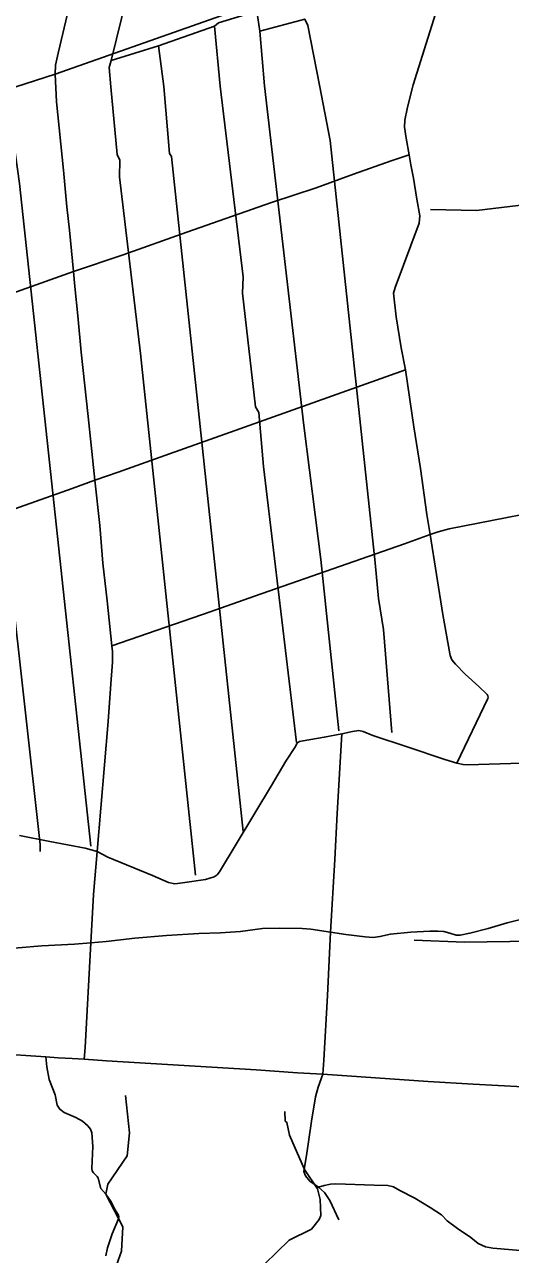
# Model space of a CAD drawing. Extents: x 2104537 to 2336408, y 34176 to 229611.
# Drawn here: x 2245517 to 2251843, y 167870 to 183872 of the extents above; entities that cross this region are included whole.
import ezdxf

# ---------------------------------------------------------------- set-up
doc = ezdxf.new("R2010")
doc.units = 0
for name, color, linetype in [('Exist Hydrographic Creek Single Shore', 7, 'Continuous'), ('Exist Hydrographic Misc Water Feature', 7, 'Continuous'), ('Exist Road Non-System Type 51', 7, 'Continuous')]:
    doc.layers.add(name, color=color, linetype=linetype)

msp = doc.modelspace()

# ---------------------------------------------------------------- linework, layer by layer
at = {"layer": 'Exist Hydrographic Creek Single Shore'}
msp.add_lwpolyline([(2250588, 171957), (2251246, 171931), (2252129, 171947)], dxfattribs=at)
at = {"layer": 'Exist Hydrographic Misc Water Feature'}
for p, q in [((2246645, 183406), (2247604, 187347)), ((2248582, 183788), (2248539, 184048)), ((2247259, 183594), (2247991, 183852)), ((2248064, 183072), (2247991, 183852)), ((2248639, 183077), (2248582, 183788)), ((2246645, 183406), (2247259, 183594)), ((2247331, 183066), (2247259, 183594)), ((2245722, 173111), (2245721, 173203))]:
    msp.add_line(p, q, dxfattribs=at)
for points in [[(2247991, 183852), (2248040, 183894), (2248539, 184048)], [(2249356, 183083), (2249207, 183862), (2249164, 183944), (2248582, 183788)], [(2246640, 183061), (2246620, 183315), (2246645, 183406)], [(2247741, 172803), (2247027, 179594), (2246751, 181889), (2246756, 182108), (2246723, 182181), (2246640, 183061)], [(2248361, 173372), (2247431, 182154), (2247405, 182194), (2247331, 183066)], [(2249059, 174529), (2248630, 178123), (2248566, 178823), (2248524, 178899), (2248354, 180378), (2248361, 180588), (2248064, 183072)], [(2249608, 174682), (2249373, 176914), (2249151, 178654), (2248639, 183077)], [(2250300, 174662), (2250189, 176003), (2250127, 176404), (2250082, 176868), (2249496, 182363), (2249356, 183083)], [(2246380, 173180), (2245452, 181806), (2245301, 182894)], [(2245721, 173203), (2245326, 176747), (2245325, 176957), (2244669, 182664)], [(2254763, 180982), (2254353, 181295), (2254183, 181616), (2253973, 181889), (2253921, 182081), (2253804, 182198), (2253554, 182153), (2253480, 182037), (2253441, 181729), (2253244, 181444), (2252970, 181282), (2252828, 181298), (2252460, 181479), (2252160, 181544), (2251402, 181454), (2250803, 181466)], [(2245909, 164491), (2245866, 164580), (2245866, 164698), (2246127, 165306), (2246637, 166113), (2246693, 166345), (2246699, 166680), (2246672, 166979), (2246691, 167670), (2246781, 167911), (2246795, 168229), (2246575, 168653), (2246599, 168784), (2246854, 169153), (2246885, 169454), (2246831, 169937)], [(2248640, 167744), (2248962, 168056), (2249252, 168198), (2249351, 168324), (2249376, 168376), (2249366, 168583), (2249332, 168724), (2249163, 168974), (2248968, 169420), (2248933, 169588), (2248908, 169605), (2248907, 169730)]]:
    msp.add_lwpolyline(points, dxfattribs=at)
at = {"layer": 'Exist Road Non-System Type 51'}
msp.add_line((2251138, 185069), (2245917, 183225), dxfattribs=at)
for points in [[(2245917, 183225), (2245920, 183343), (2245953, 183501), (2246857, 187307)], [(2251208, 185093), (2250576, 183088), (2250542, 182954), (2250500, 182776), (2250469, 182627), (2250464, 182537), (2250486, 182395), (2250525, 182178)], [(2245917, 183225), (2245131, 182974), (2244611, 182787), (2243604, 182432), (2243094, 182264), (2241722, 181786), (2241568, 181734)], [(2245917, 183225), (2245932, 182865), (2246022, 181980), (2246067, 181499), (2246101, 181197), (2246152, 180661)], [(2250525, 182178), (2250292, 182101), (2249800, 181927), (2249314, 181750), (2248734, 181555), (2247631, 181172), (2246802, 180876), (2246152, 180661)], [(2250478, 179378), (2250422, 179667), (2250356, 180068), (2250320, 180378), (2250341, 180452), (2250655, 181288), (2250664, 181382), (2250623, 181601), (2250580, 181873), (2250546, 182048), (2250525, 182178)], [(2246152, 180661), (2244980, 180243), (2244438, 180046), (2243796, 179825), (2241836, 179122), (2240831, 178769), (2240432, 178625), (2239920, 178447), (2239537, 178309), (2239230, 178206), (2239051, 178137), (2238909, 178086)], [(2246152, 180661), (2246170, 180464), (2246211, 180082), (2246255, 179611), (2246343, 178772), (2246384, 178400), (2246430, 177945)], [(2250478, 179378), (2248064, 178523), (2247405, 178286), (2246737, 178050), (2246430, 177945)], [(2250799, 177238), (2250756, 177499), (2250671, 178094), (2250585, 178637), (2250478, 179378)], [(2246430, 177945), (2246137, 177836), (2244969, 177424), (2244369, 177204), (2243857, 177026), (2243368, 176850), (2242834, 176661), (2242240, 176442), (2241614, 176214), (2241221, 176083), (2240737, 175906), (2240667, 175864), (2240598, 175801), (2240503, 175682), (2240354, 175507), (2240220, 175340), (2240159, 175269)], [(2246430, 177945), (2246496, 177353), (2246538, 176866), (2246593, 176376), (2246652, 175787)], [(2254263, 177942), (2253981, 177887), (2253323, 177749), (2252736, 177640), (2251046, 177309), (2250903, 177271), (2250799, 177238)], [(2250799, 177238), (2250464, 177118), (2248510, 176437), (2247933, 176230), (2246652, 175787)], [(2251146, 174264), (2251550, 175103), (2251554, 175119), (2251551, 175137), (2251540, 175157), (2251430, 175259), (2251252, 175419), (2251127, 175552), (2251082, 175605), (2251060, 175665), (2250965, 176198), (2250799, 177238)], [(2246652, 175787), (2246663, 175717), (2246662, 175575), (2246642, 175293), (2246607, 174805), (2246462, 173114)], [(2249646, 174644), (2249418, 174600), (2249143, 174554), (2249095, 174544), (2249071, 174528), (2249058, 174508), (2249045, 174477), (2248920, 174288), (2248731, 173970), (2248055, 172850), (2248023, 172811), (2247986, 172781), (2247872, 172750), (2247575, 172704), (2247475, 172693), (2247392, 172708), (2247181, 172800), (2246603, 173041), (2246462, 173114)], [(2249646, 174644), (2249586, 173608), (2249557, 173007), (2249500, 172065)], [(2251146, 174264), (2250987, 174308), (2250500, 174474), (2250050, 174623), (2249925, 174674), (2249869, 174687), (2249787, 174676), (2249646, 174644)], [(2252780, 174283), (2252546, 174280), (2251290, 174240), (2251226, 174243), (2251146, 174264)], [(2246462, 173114), (2246306, 173154), (2245847, 173242), (2245452, 173323)], [(2246462, 173114), (2246415, 172553), (2246381, 171925)], [(2249500, 172065), (2249698, 172033), (2249953, 172002), (2250055, 171995), (2250143, 172006), (2250280, 172038), (2250546, 172061), (2250792, 172074), (2250904, 172075), (2250978, 172072), (2251054, 172051), (2251138, 172024), (2251188, 172023), (2251316, 172050), (2251553, 172109), (2251799, 172184), (2251976, 172228), (2252106, 172229), (2252327, 172192), (2252721, 172185)], [(2242904, 172053), (2242982, 172053), (2243158, 172031), (2243478, 172006), (2243828, 171967), (2244077, 171933), (2244707, 171829), (2245101, 171842), (2245434, 171861), (2245743, 171884), (2246165, 171909), (2246381, 171925)], [(2246381, 171925), (2246580, 171943), (2246951, 171983), (2247365, 172018), (2247784, 172047), (2248066, 172054), (2248330, 172071), (2248615, 172110), (2248837, 172115), (2249131, 172109), (2249246, 172100), (2249500, 172065)], [(2249500, 172065), (2249489, 171789), (2249460, 171238), (2249414, 170398), (2249400, 170216)], [(2246381, 171925), (2246305, 170561), (2246292, 170411)], [(2245794, 170439), (2245134, 170483), (2243369, 170593), (2243115, 170605)], [(2246292, 170411), (2246138, 170420), (2245954, 170426), (2245794, 170439)], [(2246573, 167852), (2246595, 167954), (2246657, 168137), (2246739, 168335), (2246743, 168359), (2246739, 168381), (2246696, 168451), (2246637, 168568), (2246574, 168652), (2246510, 168727), (2246474, 168864), (2246464, 168885), (2246416, 168932), (2246398, 168958), (2246391, 168988), (2246405, 169276), (2246393, 169454), (2246376, 169500), (2246342, 169542), (2246270, 169603), (2246185, 169650), (2246033, 169715), (2245974, 169758), (2245943, 169811), (2245917, 169948), (2245835, 170147), (2245805, 170311), (2245794, 170439)], [(2249400, 170216), (2249070, 170232), (2248531, 170270), (2246584, 170389), (2246292, 170411)], [(2249400, 170216), (2249338, 170047), (2249307, 169919), (2249255, 169604), (2249186, 169156), (2249160, 169005), (2249155, 168951), (2249173, 168891), (2249232, 168824), (2249345, 168744)], [(2252660, 170016), (2251359, 170087), (2250773, 170122), (2249400, 170216)], [(2252075, 167911), (2251615, 167952), (2251519, 167970), (2251424, 168014), (2251327, 168089), (2251155, 168209), (2251020, 168309), (2250945, 168386), (2250800, 168479), (2250599, 168600), (2250404, 168704), (2250321, 168751), (2250249, 168766), (2250071, 168770), (2249571, 168790), (2249501, 168783), (2249417, 168766), (2249345, 168744)], [(2249345, 168744), (2249424, 168674), (2249491, 168573), (2249610, 168321)]]:
    msp.add_lwpolyline(points, dxfattribs=at)

doc.saveas('drawing.dxf')
